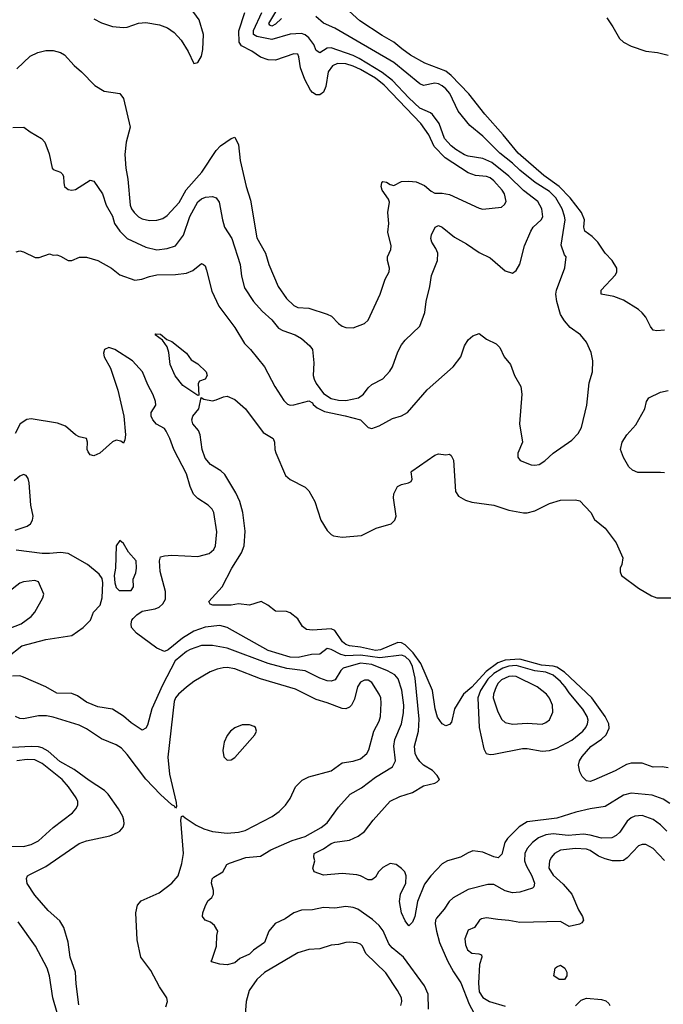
# Model space of a CAD drawing. Header units: inches. Extents: x 884549 to 1028252, y 526810 to 653624.
# Tile 505 of 656: x 960989 to 964464, y 590456 to 595771. Entities that reach past the tile are written whole.
import ezdxf

# ---------------------------------------------------------------- set-up
doc = ezdxf.new("R2010")
doc.units = ezdxf.units.IN
doc.header["$MEASUREMENT"] = 0
doc.layers.add('A9569', color=7, linetype='Continuous')

msp = doc.modelspace()

# ---------------------------------------------------------------- linework, layer by layer
at = {"layer": 'A9569', "color": 5}
for points, elevation in [([(964470, 594095.3), (964430, 594090.9), (964410, 594094.7), (964394.6, 594114.6), (964370, 594165.4), (964350, 594188.7), (964330, 594206), (964250, 594256.3), (964197.4, 594277.4), (964129.2, 594290), (964129.6, 594310), (964206.3, 594393.7), (964214.3, 594410), (964213.5, 594430), (964189, 594470), (964151.3, 594511.3), (964110.6, 594570), (964080.9, 594600.9), (964040.4, 594630), (964034.8, 594650), (964038.4, 594690), (964022.4, 594730), (963961.2, 594810), (963902.5, 594870), (963819.7, 594930), (963680.2, 595050), (963599.4, 595150), (963500.8, 595260.8), (963415, 595370), (963318.8, 595470), (963290, 595493), (963176.5, 595536.5), (963100, 595580), (963052.7, 595612.7), (963010, 595650.3), (962945.6, 595685.6), (962825, 595765), (962690, 595888.3)], 2120), ([(961390, 595775.5), (961430, 595753.8), (961490, 595734.7), (961550, 595728.7), (961570, 595730.1), (961630, 595751.5), (961670, 595754.8), (961743.8, 595743.8), (961787, 595727), (961822.4, 595702.4), (961860.6, 595660.6), (961898.7, 595598.7), (961930, 595534.8), (961950, 595538.8), (961970, 595574), (961978.4, 595610), (961981.4, 595690), (961957.7, 595770), (961910, 595836.5)], 2220), ([(962402, 595778), (962370, 595746.1), (962350, 595735), (962340.3, 595740.3), (962334.5, 595750), (962377, 595823)], 2140), ([(960952.1, 595187.9), (961011.3, 595190), (961044.9, 595164.9), (961106, 595130), (961124, 595110), (961147.2, 595047.2), (961164.2, 594970), (961170, 594962.4), (961210, 594947), (961218.9, 594938.9), (961226, 594926), (961226.3, 594890), (961231.4, 594870), (961250, 594855), (961270, 594851.1), (961290, 594855), (961370, 594904.9), (961390, 594899.1), (961436.1, 594830), (961455.5, 594770), (961490, 594710.4), (961500.5, 594670), (961528.8, 594630), (961570, 594590.1), (961670, 594542.6), (961730, 594528.1), (961784.8, 594535.2), (961830, 594550.2), (961873.2, 594606.8), (961907.7, 594707.7), (961950, 594786.9), (961970, 594804.6), (961992.8, 594812.8), (962030, 594815.5), (962050, 594808.8), (962066.1, 594786.1), (962083.2, 594690), (962095, 594650), (962134, 594590), (962180.2, 594450), (962186.2, 594386.2), (962203, 594323), (962251.4, 594250), (962298, 594198), (962350, 594150.2), (962385.7, 594105.7), (962410, 594092.2), (962477.3, 594070), (962510.7, 594050), (962556, 594010), (962570.8, 593990), (962578, 593918), (962573.6, 593850), (962578.9, 593830), (962590, 593806.4), (962630, 593753), (962670, 593726.2), (962710, 593717), (962750, 593715.6), (962818.4, 593730), (962846.2, 593750), (962870, 593783.1), (962890, 593802), (962950, 593832.7), (962987.3, 593872.7), (963002.8, 593897.2), (963030, 593977.3), (963050, 594015.8), (963070, 594041.3), (963150, 594116.3), (963177.4, 594190), (963183.1, 594250), (963203.5, 594330), (963213.5, 594390), (963245.3, 594470), (963246.3, 594510), (963236.3, 594536.3), (963215.1, 594570), (963209.7, 594590), (963212.6, 594610), (963232.3, 594650), (963250, 594659.5), (963270, 594651.6), (963336.1, 594596.1), (963401.4, 594561.4), (963470, 594514.9), (963530, 594485.7), (963610, 594414.8), (963650, 594402.8), (963670, 594416), (963690, 594451.3), (963714, 594550), (963748.7, 594630), (963761.5, 594650), (963805, 594690), (963813.2, 594706.8), (963808.2, 594750), (963786.7, 594790), (963708.6, 594848.6), (963630, 594925.5), (963539.2, 594999.2), (963490, 595021.8), (963410, 595033.5), (963390, 595040.5), (963344.3, 595070), (963319.3, 595090), (963283.2, 595130), (963254.6, 595210), (963218.7, 595258.7), (963207.6, 595267.6), (963150, 595292.3), (963090, 595348.9), (963002.2, 595442.2), (962945.5, 595485.5), (962822, 595562), (962790, 595577.9), (962670, 595619.3), (962650, 595616.3), (962610, 595592.7), (962590, 595605.1), (962576.4, 595636.4), (962550, 595673.4), (962530, 595688.3), (962510, 595696), (962450, 595692.7), (962350, 595663), (962270, 595680.1), (962251.8, 595690), (962251.6, 595711.6), (962296.2, 595810)], 2160), ([(960970, 594517.3), (960990, 594522.8), (961010, 594518), (961072.3, 594487.7), (961093.6, 594486.4), (961150, 594506), (961170, 594498.8), (961190, 594500.7), (961210, 594494), (961250, 594470.8), (961270, 594470.8), (961311.6, 594488.4), (961350, 594488.4), (961410, 594470.4), (961484.4, 594430), (961530, 594393.1), (961610, 594365.2), (961649, 594370), (961690, 594385.3), (961730, 594394), (961830, 594395.2), (961890, 594402), (961923.4, 594416.6), (961970, 594454.9), (961981, 594450), (961990, 594442.8), (961998.2, 594418.2), (962026.2, 594306.2), (962064.7, 594224.7), (962150, 594108.9), (962203, 594023), (962235.3, 593990), (962310, 593897.3), (962367.2, 593790), (962414.8, 593714.8), (962435.1, 593695.1), (962450, 593690.4), (962470, 593692), (962550, 593712.7), (962570, 593702.8), (962573.9, 593693.9), (962595.4, 593675.4), (962635.2, 593655.2), (962746.9, 593633.1), (962828.7, 593610), (962870.2, 593570.2), (962890, 593564), (962930, 593578.4), (963002.6, 593617.4), (963050, 593632.3), (963083.5, 593650), (963190, 593772), (963330, 593897.1), (963371.8, 593950), (963390.6, 594009.4), (963410, 594043), (963435.6, 594064.4), (963470, 594076), (963510, 594046.7), (963561.2, 594021.2), (963582, 594002), (963605.3, 593950), (963639.5, 593910), (963660.2, 593850), (963695.2, 593790), (963700.2, 593750), (963687.3, 593590), (963704.9, 593490), (963678, 593430), (963678, 593410), (963692.1, 593392.1), (963750, 593367.7), (963770, 593365.2), (963794.5, 593370), (963824.2, 593390), (963870, 593431.7), (963970, 593501.1), (964003.9, 593536.1), (964023.5, 593570), (964051.2, 593690), (964063.5, 593810), (964082.8, 593870), (964084.5, 593930), (964074.5, 593974.5), (964049.6, 594030), (964017.4, 594070), (963960.9, 594110), (963930, 594146), (963910, 594179.3), (963888.7, 594250), (963884.8, 594290), (963887.7, 594310), (963931.8, 594431.8), (963939, 594490), (963930, 594502), (963913.7, 594553.7), (963934.2, 594690), (963931.5, 594710), (963917.7, 594750), (963883.8, 594810), (963850, 594842.7), (963772.6, 594892.6), (963690, 594958.1), (963650, 594996.1), (963582.1, 595050), (963490, 595141.6), (963420.1, 595200.1), (963357.5, 595277.5), (963311.6, 595371.6), (963290, 595398.3), (963270, 595414.6), (963250, 595424.2), (963230, 595427.3), (963170, 595415.6), (963150, 595425.3), (963010, 595538.8), (962690, 595725), (962630, 595751.8), (962587.4, 595787.4)], 2140), ([(960973.7, 595506.3), (961045.3, 595574.7), (961086.1, 595593.9), (961130, 595603.6), (961170, 595605.2), (961210, 595592.8), (961230, 595580.7), (961282.6, 595522.6), (961323.1, 595490), (961395.2, 595415.2), (961445.1, 595385.1), (961530, 595372.2), (961550, 595344.9), (961585.2, 595190), (961563, 595110), (961556.9, 595043.1), (961561.4, 594970), (961573.2, 594910), (961585.8, 594770), (961592.3, 594750), (961606.4, 594730), (961630, 594706.5), (961650, 594695.2), (961690, 594687.1), (961730, 594689.4), (961762.3, 594697.7), (961785.8, 594714.2), (961850, 594783.8), (961888.5, 594851.5), (961972.4, 594947.6), (962050, 595065.2), (962073.7, 595090), (962130, 595128.9), (962150, 595135.8), (962170, 595096), (962180.2, 595010), (962212.1, 594870), (962235.8, 594795.8), (962270, 594593.4), (962316.6, 594510), (962334.5, 594450), (962385.2, 594330), (962430, 594265.8), (962470, 594228), (962490, 594217.3), (962550, 594212.9), (962650, 594182), (962672.2, 594170), (962710, 594130.4), (962730, 594116.5), (962750, 594109.1), (962790, 594107.6), (962850, 594130.3), (962870, 594148.7), (962934.7, 594290), (962962, 594370), (962983.5, 594410), (962985.4, 594430), (962975.3, 594470), (962975.6, 594490), (962992.8, 594530), (962994, 594550), (962977, 594623), (962982, 594670), (962976.8, 594730), (962985.6, 594785.6), (962981.2, 594801.2), (962946.3, 594850), (962941.6, 594870), (962944.5, 594890), (962950, 594897.3), (962970, 594894), (962990, 594881), (963010, 594876.3), (963050, 594896.4), (963090, 594899.1), (963130, 594895), (963175.5, 594875.5), (963210, 594844.9), (963230, 594834.9), (963270, 594834.6), (963310, 594827.1), (963470, 594753.2), (963490, 594748.4), (963590, 594758.9), (963607.6, 594772.4), (963615.3, 594790), (963606.5, 594830), (963594.5, 594850), (963550, 594900.2), (963530, 594916.7), (963510, 594924.1), (963450, 594929.9), (963410, 594944.2), (963285.9, 595025.9), (963226.3, 595086.3), (963198.9, 595150), (963155, 595210), (962956.5, 595416.5), (962910, 595454.4), (962830, 595501.8), (962790, 595520.1), (962750, 595532.7), (962705.3, 595534.7), (962678, 595522), (962655.4, 595490), (962642.8, 595410), (962630, 595380.4), (962610, 595364.8), (962590, 595365.5), (962570, 595377.1), (962559.1, 595390), (962528.1, 595448.1), (962504.4, 595510), (962496.8, 595570), (962490, 595584.7), (962470, 595586.5), (962370, 595552.6), (962330, 595553.9), (962290, 595568.5), (962241.7, 595601.7), (962186.9, 595630), (962173.9, 595650), (962172.8, 595710), (962204.9, 595810)], 2180), ([(964160.1, 595780.1), (964192.7, 595732.7), (964227.5, 595670), (964250, 595648.7), (964290, 595628), (964370, 595600.7), (964433.2, 595593.2), (964490, 595579.3)], 2120), ([(964499.2, 591539.2), (964463.4, 591563.4), (964404.3, 591584.3), (964290, 591595.9), (964250, 591585), (964150, 591523.5), (964070, 591511.4), (963992.8, 591492.8), (963890, 591460.5), (963730, 591440.9), (963686.5, 591413.5), (963622.2, 591350), (963608.6, 591330), (963593.2, 591266.8), (963573, 591247), (963550, 591251.6), (963490, 591277), (963436.7, 591283.3), (963410, 591273.6), (963370, 591250.7), (963299.1, 591230), (963270, 591214.2), (963209.2, 591150), (963175.3, 591104.7), (963137.2, 591010), (963122.9, 590930), (963110, 590898.4), (963090, 590879.3), (963070, 590906.6), (963051.1, 590950), (963039.8, 591010), (963045.1, 591050), (963073.8, 591110), (963075, 591150), (963068.3, 591170), (963050, 591189.7), (963021.6, 591210), (962990, 591215.2), (962950, 591194.6), (962926, 591170), (962910, 591142.9), (962890, 591128), (962870, 591126.9), (962830, 591149.6), (962810, 591155.1), (962730, 591161.1), (962630, 591152.2), (962578.4, 591170), (962571.5, 591190), (962582.7, 591230), (962577.2, 591250), (962579.5, 591270), (962630, 591295.6), (962670, 591324), (962690, 591331), (962770, 591342.2), (962817.1, 591362.9), (962851.5, 591388.5), (962896.9, 591450), (962990, 591551.8), (963042, 591578), (963110, 591598.5), (963170, 591635.3), (963229.8, 591650.2), (963243.5, 591656.5), (963255.6, 591670), (963243.5, 591690), (963217.7, 591717.7), (963170, 591747.3), (963150, 591767), (963132.9, 591790), (963125.2, 591810), (963121.7, 591850), (963143.2, 591930), (963145.9, 591994.1), (963124.2, 592215.8), (963110, 592278.8), (963094.9, 592310), (963070, 592334.1), (963050, 592340.1), (962933.7, 592326.3), (962830, 592339.8), (962750, 592337.2), (962723.7, 592343.7), (962670, 592370.5), (962650, 592375.5), (962610, 592345.5), (962564.2, 592344.2), (962493, 592327), (962450.2, 592330.2), (962330, 592366.2), (962110, 592488.9), (962070, 592499.7), (961990, 592491.1), (961930, 592469.9), (961867.8, 592432.2), (961790, 592369.2), (961770, 592360.9), (961730, 592378.3), (961618.8, 592458.8), (961593.3, 592490), (961590.6, 592510), (961594.6, 592530), (961601.1, 592538.9), (961621.1, 592558.9), (961650, 592577.8), (961720.9, 592590), (961741.3, 592598.7), (961762.5, 592617.5), (961776.9, 592643.1), (961775.5, 592684.5), (961747.9, 592792.1), (961743.1, 592850), (961749, 592871), (961770, 592877), (961810, 592879.5), (961950, 592873.9), (962011.3, 592888.7), (962038, 592910), (962046.4, 592930), (962053.5, 593006.5), (962037.7, 593110), (962028.8, 593128.8), (962007.4, 593150), (961950, 593185.5), (961927.6, 593210), (961909, 593250), (961890, 593319.7), (961820.4, 593450), (961799.1, 593510), (961778.9, 593550), (961770, 593564.5), (961727.1, 593587.1), (961707.3, 593610), (961698.4, 593630), (961698, 593650), (961723.6, 593690), (961722, 593710), (961710, 593746), (961680, 593800), (961651.6, 593870), (961597.8, 593930), (961503, 593990), (961470, 594001.6), (961447.1, 593990), (961441, 593970), (961445.8, 593950), (961479.4, 593890), (961518.4, 593770), (961552, 593630), (961560.2, 593530), (961557.3, 593502.7), (961550, 593485.2), (961535.1, 593495.1), (961510, 593500.7), (961490, 593491.8), (961421.6, 593430), (961390, 593416.3), (961370, 593422.4), (961358, 593438), (961353.3, 593450), (961355.1, 593490), (961349.5, 593509.5), (961310, 593519.7), (961290, 593529.6), (961236.2, 593576.2), (961193.3, 593593.3), (961050, 593615.7), (961026.8, 593613.2), (960991.7, 593590), (960963.7, 593536.3)], 2140), ([(964470, 593324), (964450, 593326.2), (964326.1, 593326.1), (964298.6, 593338.6), (964277.4, 593357.4), (964250, 593406.6), (964234, 593450), (964241.7, 593490), (964266.9, 593530), (964316.1, 593583.9), (964364.1, 593670), (964373, 593710), (964387, 593730), (964450, 593760.9), (964490.9, 593769.1)], 2120), ([(964490, 591731.4), (964458.2, 591738.2), (964410, 591736.2), (964350, 591757.8), (964290, 591757.5), (964265.4, 591750), (964204.3, 591715.7), (964090, 591665.7), (964070, 591657.7), (964050, 591661.4), (964025.7, 591685.7), (964013, 591710), (964006.7, 591746.7), (964011.2, 591770), (964026.3, 591793.7), (964072.9, 591847.1), (964130, 591886.1), (964155.5, 591910), (964172.8, 591947.2), (964170.8, 591970), (964149.9, 592010), (964077.9, 592110), (963930, 592249.3), (963890, 592275.8), (963870, 592281.8), (963807.3, 592287.3), (963690, 592319.6), (963610, 592314.2), (963570, 592299.7), (963508.1, 592251.9), (963430, 592167.2), (963384.8, 592130), (963337.5, 592050), (963320.6, 591979.4), (963310, 591965.6), (963290, 591959.6), (963270, 591969.6), (963245.6, 592005.6), (963232.6, 592050), (963217.3, 592150), (963155.7, 592295.7), (963113.6, 592353.6), (963070, 592395.8), (963050, 592407.6), (963030, 592409), (962937.9, 592370), (962910, 592364.7), (962830, 592383.7), (962769.9, 592389.9), (962750, 592397.5), (962731.5, 592411.5), (962690, 592473.6), (962670, 592481.9), (962570, 592474.7), (962538.1, 592478.1), (962516, 592496), (962490, 592537.2), (962450, 592569.8), (962430, 592576.5), (962370, 592578.5), (962329.5, 592610), (962293.2, 592630), (962230.4, 592609.6), (962170, 592617.8), (962130, 592610.9), (962031.2, 592611.2), (962016.6, 592616.6), (962009.6, 592629.6), (962081.6, 592710), (962134.7, 592810), (962187.2, 592892.8), (962201.2, 592930), (962205.8, 593010), (962193.7, 593110), (962177.3, 593170), (962156.6, 593216.6), (962096.3, 593316.3), (962075.2, 593335.2), (962019.7, 593370), (961990, 593404.2), (961973.6, 593450), (961963.7, 593530), (961953.7, 593553.7), (961924.5, 593590), (961918.4, 593610), (961923.2, 593630), (961956.8, 593670), (961969.3, 593730.7), (961982.9, 593722.9), (962030, 593714.2), (962050, 593718), (962090, 593735.6), (962110, 593738), (962150, 593721.3), (962207.4, 593670), (962303, 593543), (962358, 593510), (962365.3, 593490), (962366.8, 593450), (962372.1, 593432.1), (962424.9, 593310), (962450, 593288.4), (962530, 593247.7), (962550, 593227.7), (962582.6, 593170), (962614.7, 593070), (962650, 593013.4), (962670, 592991.7), (962684.3, 592984.3), (962730, 592976.9), (962834, 592986), (962914.2, 593025.8), (962994, 593050), (963015.1, 593070), (963021.1, 593090), (963007.6, 593190), (963010, 593211.3), (963029.6, 593250.4), (963050, 593262), (963089.2, 593270.8), (963102, 593278), (963108.7, 593290), (963102, 593330), (963105.6, 593334.4), (963230, 593420.5), (963250, 593427.3), (963290, 593421), (963310, 593424.7), (963318.8, 593418.8), (963332.3, 593392.3), (963343.1, 593223.1), (963358.8, 593198.8), (963397.1, 593177.1), (963430, 593166.8), (963549.4, 593150.6), (963630, 593123), (963710, 593108.5), (963730, 593108.5), (963770, 593120.4), (963850, 593158.7), (963910, 593176.4), (963990, 593179.5), (964013.5, 593173.5), (964073.4, 593110), (964093, 593073), (964150, 593026.8), (964210, 592946), (964245.4, 592865.4), (964241, 592830), (964231.3, 592810), (964231.3, 592790), (964238, 592770), (964330, 592702.8), (964400.7, 592660.7), (964430, 592650.3), (964549.5, 592650.5)], 2120), ([(960964.6, 593015.4), (961030, 593037.3), (961046.6, 593050), (961058.5, 593070), (961061.7, 593090), (961049.7, 593149.7), (961039.6, 593270), (961034.2, 593294.2), (961024, 593310), (961010, 593315.6), (960990, 593307.3), (960959, 593281)], 2160), ([(960923.5, 592330), (961000.4, 592390), (961130, 592425.1), (961270, 592447.2), (961332.2, 592490), (961370.3, 592529.7), (961387.3, 592572.7), (961423.5, 592610), (961433.7, 592650), (961438.4, 592730), (961434.8, 592754.8), (961418.3, 592778.3), (961354.3, 592830), (961250, 592889.8), (961210, 592895), (961150, 592888.4), (961110, 592889.1), (960970, 592907.6)], 2160), ([(960890, 592468.3), (960997, 592510), (961050, 592548.8), (961070, 592572.4), (961113.5, 592650), (961119.1, 592670), (961090, 592736.2), (961070, 592743), (961010, 592736.4), (960990, 592729.7), (960890, 592651.6)], 2180), ([(963196.8, 590430), (963194.9, 590510), (963175.4, 590555.4), (963061, 590710), (963000.2, 590760.2), (962981.6, 590781.6), (962951.5, 590851.5), (962930, 590881.4), (962894.4, 590914.4), (962814, 590970), (962790, 590977.9), (962750, 590983), (962690, 590975), (962630, 590978.4), (962570, 590965.4), (962510, 590963), (962470, 590949.7), (962422.3, 590917.7), (962368.4, 590891.6), (962334.5, 590850), (962310, 590788.7), (962252, 590748), (962230, 590727.2), (962177.2, 590702.8), (962150, 590679.5), (962110, 590669.4), (962070, 590672), (962024.7, 590684.7), (962022, 590690), (962026.6, 590693.4), (962050.9, 590769.1), (962053.7, 590826.3), (962059.3, 590850), (962040.5, 590880.5), (962018.8, 590898.8), (961989.5, 590910), (961975.8, 590930), (961977.7, 590950), (961990, 590984), (962005.4, 591014.6), (962027, 591033), (962034.5, 591050), (962034.5, 591070), (962024.5, 591110), (962027.8, 591132.2), (962037.2, 591142.8), (962086, 591170), (962106.6, 591210), (962122, 591218), (962210, 591248.8), (962290, 591255.3), (962344.8, 591290), (962460.3, 591339.7), (962530, 591361.1), (962616.8, 591410), (962650, 591434.5), (962710, 591520.2), (962773, 591590), (962835, 591625), (962910, 591681.4), (963002, 591738), (963018.1, 591770), (963009.4, 591850), (963014.1, 591885.9), (963051.4, 591970), (963062.2, 592030), (963062.4, 592070), (963052, 592152), (963032.6, 592212.6), (963014.2, 592234.2), (962975.8, 592255.8), (962890.3, 592290.3), (962830, 592296.6), (962736, 592270), (962722.3, 592257.7), (962693.1, 592206.9), (962670, 592199.2), (962650, 592201.1), (962610, 592216.2), (962530, 592256.5), (962431.4, 592268.6), (962330, 592295.2), (962110, 592379), (962030, 592393.1), (961970, 592392.1), (961910, 592371.6), (961890, 592360.2), (961827.8, 592310), (961760.7, 592179.3), (961703, 592050), (961678.3, 591961.7), (961670, 591946), (961650, 591936), (961590, 591975.7), (961550, 592011.3), (961490, 592049.8), (961410, 592061.8), (961350, 592087), (961300.2, 592120.2), (961270, 592132.8), (961190, 592135.3), (961130, 592169.8), (961010, 592222), (960990, 592228), (960950, 592227.6)], 2160), ([(961778.8, 590441.2), (961787, 590470), (961782.8, 590490), (961743.4, 590550), (961697.5, 590637.5), (961643.5, 590710), (961623.8, 590803.8), (961616.8, 590950), (961625.4, 590990), (961645.5, 591014.5), (961741.7, 591058.3), (961809.9, 591110.1), (961843.9, 591150), (961865, 591215), (961874.1, 591270), (961858.7, 591450), (961862, 591470), (961870, 591474), (961881.7, 591461.7), (961942.6, 591422.6), (961983.6, 591403.6), (962030, 591388.2), (962110, 591378.8), (962170, 591384.2), (962206.5, 591393.5), (962352, 591470), (962390, 591496.4), (962425.1, 591530), (962450, 591567.3), (962478.5, 591630), (962514.1, 591665.9), (962550, 591682.9), (962670, 591716.5), (962730, 591758.9), (962790, 591769.1), (962830, 591781.5), (962862.6, 591810), (962874.2, 591830), (962901.2, 591930), (962930, 591984.9), (962937.5, 592010), (962941.7, 592081.7), (962938.5, 592110), (962930.7, 592130), (962890, 592192.5), (962870, 592205.5), (962850, 592206.3), (962830, 592194.4), (962813.4, 592170), (962797.1, 592102.9), (962780.2, 592070), (962770, 592059.8), (962750, 592051.6), (962730, 592052.2), (962650, 592083.9), (962590, 592101.2), (962477.7, 592157.7), (962290, 592213), (962150, 592266.6), (962110, 592274.1), (962087.5, 592272.5), (962054.6, 592265.4), (962017.6, 592250), (961930, 592198.4), (961890, 592167.2), (961846.5, 592130), (961830.2, 592110), (961822.1, 592090), (961789, 591790), (961798.6, 591698.6), (961834.2, 591545.8), (961836.3, 591523.7), (961830, 591515.3), (961825.1, 591525.1), (961810, 591532.3), (961750, 591587.4), (961670, 591671.8), (961570, 591804.2), (961538.2, 591838.2), (961510, 591856.2), (961430, 591888.9), (961350, 591943.4), (961310, 591962.2), (961170, 592005.4), (961132.7, 592012.7), (961090, 592013.2), (961010, 591996.7), (960990, 591999.2), (960967, 592010)], 2180), ([(961307.5, 590452.5), (961293.5, 590566.5), (961290.7, 590630), (961260.6, 590710), (961250.7, 590790.7), (961227.1, 590870), (961205.8, 590905.8), (961142.7, 590962.7), (961070, 591044.8), (961030, 591107.3), (961025.9, 591134.1), (961031.4, 591148.6), (961042.8, 591157.2), (961130, 591199.4), (961310, 591322.9), (961350, 591338.5), (961475.3, 591364.7), (961517.7, 591382.3), (961530, 591390.4), (961547.7, 591412.3), (961553.1, 591430), (961550.8, 591450), (961545, 591470), (961523.2, 591510), (961466.4, 591590), (961446.9, 591610), (961363.1, 591663.1), (961283.7, 591723.7), (961206.1, 591766.1), (961141.9, 591821.9), (961110, 591840.7), (961090, 591846.2), (961050, 591847.6), (960950, 591841.7)], 2220), ([(960910, 591309.3), (961010, 591307.3), (961050, 591317.5), (961090, 591338.4), (961170, 591410.2), (961274.3, 591490), (961292.6, 591510), (961302.6, 591530), (961303.1, 591550), (961294.5, 591570), (961253.2, 591630), (961218.9, 591670), (961110, 591756.2), (961070, 591775), (961030, 591776.7), (960973, 591770)], 2240), ([(964483, 591390), (964450, 591424.5), (964410, 591454.1), (964350, 591475), (964310, 591471.9), (964290, 591461.9), (964270, 591443.5), (964230, 591385.6), (964210, 591366.2), (964186.2, 591353.8), (964130, 591351.9), (964069.1, 591369.1), (964033.9, 591373.9), (963950, 591367.3), (963870, 591375.3), (963829.7, 591370.3), (963790, 591353.8), (963757.7, 591330), (963730, 591296.8), (963716.6, 591270), (963715, 591230), (963724.2, 591204.2), (963754, 591150), (963768.4, 591110), (963766, 591090), (963757.3, 591082.7), (963690, 591061.6), (963650, 591057), (963610, 591069.1), (963550, 591102.9), (963517.1, 591102.9), (963410, 591075.7), (963328.9, 591030), (963307.9, 591010), (963281, 590970), (963238.9, 590921.1), (963233.5, 590910), (963232.5, 590890), (963239.2, 590850), (963255.7, 590790), (963299.3, 590690), (963330.8, 590630.8), (963371.4, 590571.4), (963416.4, 590456.4), (963451.8, 590390)], 2160), ([(964470, 591232.1), (964410, 591297.3), (964370, 591318.2), (964350, 591318.8), (964330, 591311.7), (964270, 591246.6), (964250, 591231.5), (964234, 591230), (964190, 591230.8), (964150, 591240.8), (964114.9, 591254.9), (964070, 591286.1), (964050, 591293.8), (963990, 591295.9), (963910, 591287.8), (963876.5, 591270), (963860.1, 591250), (963850.1, 591230), (963846.9, 591190), (963870, 591152.2), (963924.1, 591104.1), (963970.2, 591050), (964006.2, 590966.2), (964028.7, 590930), (964033.7, 590910), (964024.4, 590895.6), (964012.1, 590887.9), (963956.6, 590876.6), (963910, 590902.4), (963690, 590897), (963630, 590909), (963570, 590913), (963510, 590923.4), (963482.3, 590917.7), (963471.8, 590910), (963444, 590870), (963410, 590856.2), (963392.4, 590810), (963397, 590777), (963407.6, 590750), (963430, 590732.2), (963467.9, 590727.9), (963482, 590722), (963484, 590710), (963472.7, 590670), (963465.6, 590570), (963470, 590522.4), (963490, 590492.9), (963525.7, 590470), (963610, 590446.4)], 2180), ([(961191.7, 590410), (961167.9, 590490), (961149.8, 590610), (961137.3, 590650), (961074, 590770), (960980.8, 590900.8)], 2240), ([(963046.2, 590450), (963052.8, 590470), (963049.8, 590490), (963029.8, 590530), (962965.8, 590625.8), (962858.2, 590730), (962840.9, 590770), (962830, 590780.3), (962810, 590787.7), (962769.2, 590790.8), (962750, 590789.8), (962710, 590778.2), (962670, 590775.4), (962610, 590755.7), (962550, 590751.7), (962490, 590733.5), (962310, 590627.2), (962270.2, 590590), (962227.2, 590530), (962211.4, 590470), (962205.1, 590374.9)], 2180), ([(963990, 590447.2), (964021.3, 590478.7), (964050, 590489.2), (964130, 590482.3), (964154.6, 590474.6), (964170, 590459.3), (964174.9, 590450)], 2180)]:
    msp.add_lwpolyline(points, dxfattribs=dict(at, elevation=elevation))
for points, elevation in [([(961950, 593742.9), (961870, 593796.9), (961827.8, 593847.8), (961801.4, 593910), (961794.3, 593974.3), (961785.3, 594005.3), (961760.2, 594040.2), (961721.2, 594070), (961724.8, 594075.2), (961750, 594073), (961784, 594044), (961810, 594033.4), (961890, 593970.7), (961914.4, 593934.4), (961950, 593913.4), (961995.5, 593870), (962001.6, 593850), (961990.4, 593830), (961960.4, 593819.6), (961952.7, 593807.3), (961955.6, 593744.4)], 2120), ([(961530, 592958.7), (961509.2, 592930), (961506, 592810), (961498.8, 592770), (961502, 592730), (961510, 592706), (961526, 592690), (961590, 592688.8), (961603.7, 592710), (961602, 592750), (961616, 592784), (961620.3, 592810), (961618.5, 592850), (961577, 592897), (961550, 592943.6)], 2160), ([(963670, 592284.6), (963630, 592281.2), (963597.5, 592270), (963550, 592241.8), (963516.8, 592210), (963477.6, 592150), (963463.1, 592110), (963470.6, 591950.6), (963494.9, 591834.9), (963508.7, 591808.7), (963530, 591803.7), (963550, 591805.2), (963703.8, 591836.2), (963730, 591836.6), (963810, 591822.8), (963850, 591825.6), (963890, 591837.5), (963970, 591881.3), (964029, 591930), (964046.6, 591950), (964055.6, 591970), (964057.9, 591990), (964053, 592010), (964030, 592048.2), (963956.9, 592136.9), (963935.1, 592170), (963910, 592199), (963870, 592232.5), (963830, 592248.2), (963770, 592256.6)], 2140), ([(963650, 592227.8), (963630, 592224.9), (963590, 592207.9), (963572.7, 592190), (963561.4, 592170), (963547, 592130), (963546.3, 592110), (963570, 592034.9), (963592.3, 591992.3), (963610, 591976.9), (963650, 591967.2), (963730, 591972.5), (963810, 591968.4), (963830, 591976.5), (963849, 591991), (963868, 592032), (963866.8, 592070), (963850, 592108.4), (963833.7, 592130), (963783.1, 592170), (963670, 592224.4)], 2160), ([(962230, 591965.1), (962190, 591964.4), (962150, 591948.2), (962127, 591930), (962110, 591907), (962092.9, 591870), (962089.2, 591850), (962086.6, 591826.6), (962091.9, 591791.9), (962110, 591773), (962130, 591775.8), (962150, 591788.9), (962258.9, 591910), (962267.8, 591930), (962262, 591950), (962255.1, 591955.1)], 2220), ([(963930, 590589.8), (963902, 590590), (963874, 590610), (963881.2, 590650), (963890, 590658.8), (963910, 590666.8), (963933, 590650), (963943, 590630), (963943, 590610)], 2180)]:
    msp.add_lwpolyline(points, close=True, dxfattribs=dict(at, elevation=elevation))

doc.saveas('drawing.dxf')
